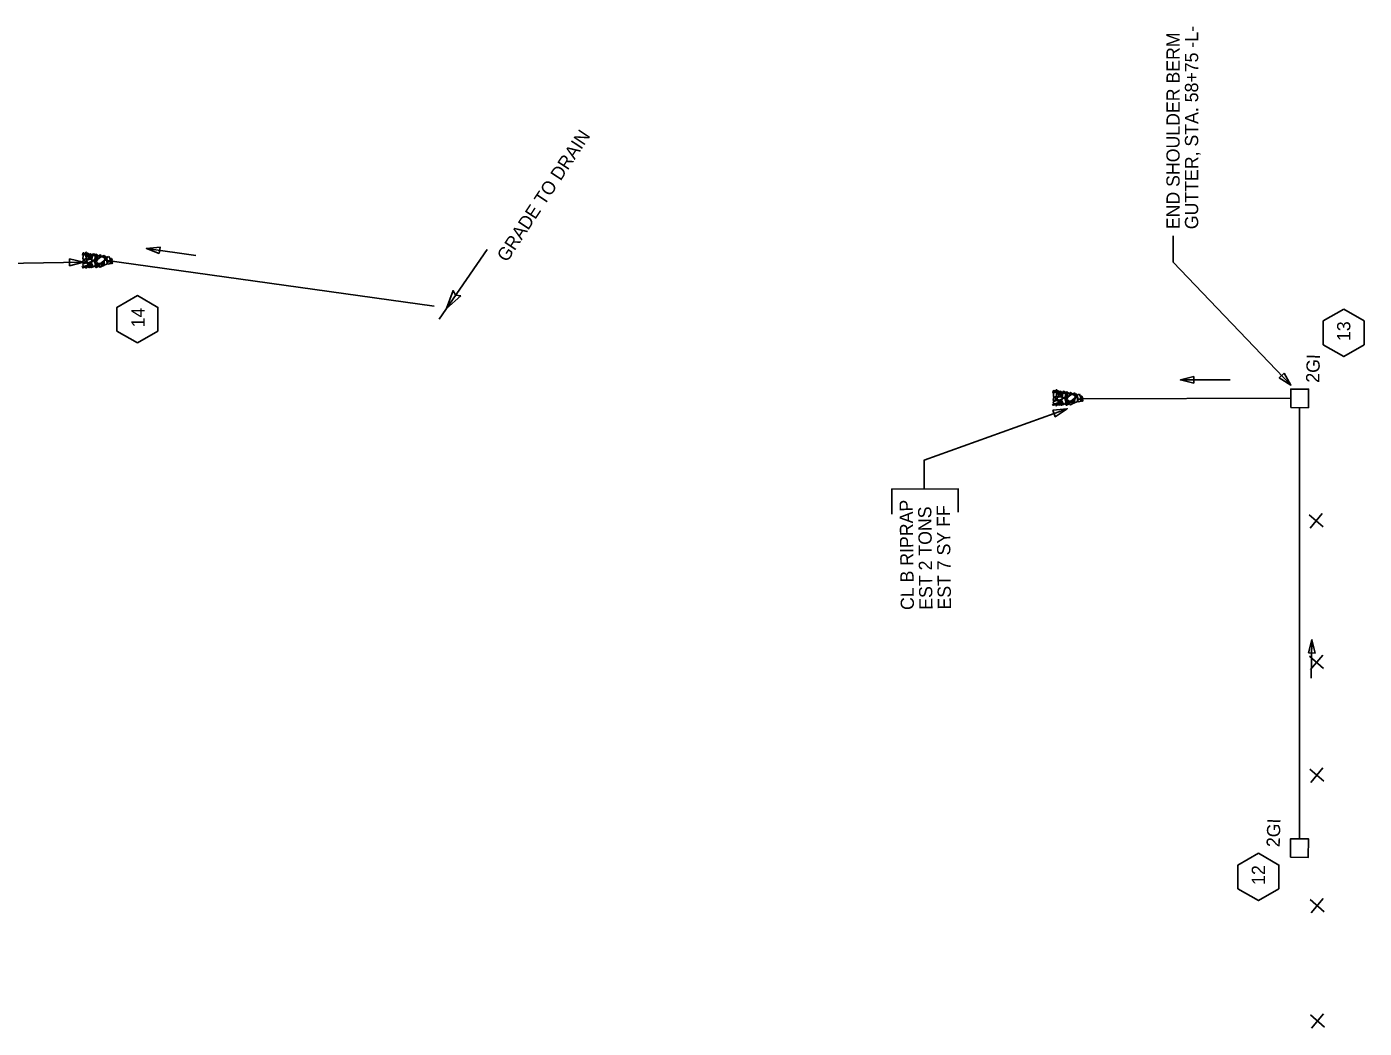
# Model space of a CAD drawing. Extents: x 2384780 to 2405432, y 547869 to 573706.
# Drawn here: x 2394668 to 2395173, y 554701 to 555079 of the extents above; entities that cross this region are included whole.
import ezdxf

# ---------------------------------------------------------------- set-up
doc = ezdxf.new("R2010")
doc.units = 0
for name, color, linetype in [('Old_Level_1', 7, 'Continuous'), ('Old_Level_23', 7, 'Continuous'), ('Old_Level_5', 7, 'Continuous'), ('Old_Level_63', 7, 'Continuous'), ('Old_Level_9', 7, 'Continuous'), ('Prop Drainage Box Number Symbol CELL', 7, 'Continuous'), ('Prop Drop Inlet Text', 7, 'Continuous')]:
    doc.layers.add(name, color=color, linetype=linetype)

# ---------------------------------------------------------------- blocks, each defined once
blk = doc.blocks.new('IN')
at = {"layer": 'Old_Level_9'}
blk.add_lwpolyline([(-0.07025, 0.067), (0.07025, 0.067), (0.07025, -0.067), (-0.07025, -0.067)], close=True, dxfattribs=at)
blk = doc.blocks.new('RIPRAP')
at = {"layer": 'Old_Level_1'}
for points in [[(-0.002, -0.00625), (-0.00625, -0.00775), (-0.016, -0.0125), (-0.02, -0.00675), (-0.02, -0.003), (-0.008, 0.00275), (-0.002, -0.00025), (-0.002, -0.00625)], [(0.01825, -0.00325), (0.01375, -0.005), (0.00325, -0.00975), (0.00025, -0.00375), (0, 0), (0.01125, 0.005), (0.018, 0.00275), (0.01825, -0.00325)], [(-0.0485, -0.08525), (-0.0425, -0.0835), (-0.03275, -0.0825), (-0.0305, -0.08925), (-0.03175, -0.0945), (-0.0445, -0.09325), (-0.049, -0.089), (-0.0485, -0.08525)], [(-0.046, -0.1025), (-0.04025, -0.098), (-0.02675, -0.09375), (-0.02, -0.09975), (-0.02, -0.10575), (-0.03625, -0.11225), (-0.044, -0.1085), (-0.046, -0.1025)], [(-0.03675, -0.07275), (-0.04075, -0.06825), (-0.04325, -0.0585), (-0.0395, -0.054), (-0.035, -0.054), (-0.031, -0.0665), (-0.033, -0.0705), (-0.03675, -0.07275)], [(-0.0305, -0.05975), (-0.035, -0.05625), (-0.0375, -0.0465), (-0.033, -0.042), (-0.02925, -0.042), (-0.02475, -0.05375), (-0.02675, -0.05825), (-0.0305, -0.05975)], [(-0.00025, -0.11525), (-0.0145, -0.10575), (-0.0355, -0.078), (-0.0255, -0.056), (-0.00975, -0.051), (0.01725, -0.08475), (0.01525, -0.10425), (0.002, -0.11775)], [(-0.0345, -0.0215), (-0.0265, -0.01775), (-0.007, -0.01125), (0.00375, -0.02075), (0.003, -0.0315), (-0.02075, -0.03775), (-0.03225, -0.032), (-0.0345, -0.024)], [(-0.0275, -0.0395), (-0.023, -0.03925), (-0.014, -0.039), (-0.0115, -0.045), (-0.0115, -0.04875), (-0.0235, -0.049), (-0.0295, -0.04475), (-0.0275, -0.0395)], [(-0.0095, -0.039), (0.00025, -0.0365), (0.0205, -0.036), (0.02775, -0.0495), (0.024, -0.05775), (-0.00075, -0.05675), (-0.009, -0.0485), (-0.0095, -0.039)], [(0.009, -0.07425), (0.0045, -0.07075), (0.00225, -0.061), (0.00625, -0.05625), (0.01, -0.057), (0.01425, -0.06825), (0.01275, -0.072), (0.009, -0.07425)], [(0.012, -0.0355), (0.00825, -0.0295), (0.0035, -0.01775), (0.01025, -0.00925), (0.01825, -0.009), (0.0225, -0.027), (0.01875, -0.033), (0.012, -0.0355)], [(0.01975, -0.07925), (0.01525, -0.07475), (0.01375, -0.06525), (0.01725, -0.0605), (0.02175, -0.0605), (0.02575, -0.07325), (0.0235, -0.077), (0.01975, -0.07925)], [(0.02025, -0.07975), (0.02825, -0.07725), (0.04025, -0.077), (0.045, -0.08725), (0.042, -0.0935), (0.02475, -0.092), (0.02025, -0.0855), (0.02025, -0.07975)], [(0.03125, -0.0765), (0.0265, -0.073), (0.02425, -0.06325), (0.0285, -0.0585), (0.03225, -0.05925), (0.03625, -0.0705), (0.035, -0.07425), (0.03125, -0.0765)], [(0.03775, -0.114), (0.03325, -0.11025), (0.031, -0.1005), (0.035, -0.096), (0.03875, -0.09675), (0.043, -0.10775), (0.0415, -0.1115), (0.03775, -0.114)], [(-0.06725, -0.1915), (-0.06125, -0.18975), (-0.0515, -0.18875), (-0.04925, -0.1955), (-0.0505, -0.20075), (-0.06325, -0.1995), (-0.06775, -0.19525), (-0.06725, -0.1915)], [(-0.061, -0.17925), (-0.055, -0.17725), (-0.04525, -0.17625), (-0.043, -0.183), (-0.04425, -0.18825), (-0.057, -0.187), (-0.0615, -0.18275), (-0.061, -0.17925)], [(-0.04975, -0.14825), (-0.05425, -0.14475), (-0.05675, -0.135), (-0.05225, -0.1305), (-0.0485, -0.1305), (-0.04375, -0.14225), (-0.046, -0.14675), (-0.04975, -0.14825)], [(-0.04975, -0.17575), (-0.05375, -0.1705), (-0.05675, -0.16075), (-0.05225, -0.157), (-0.04875, -0.157), (-0.04375, -0.169), (-0.046, -0.1735), (-0.04975, -0.17575)], [(-0.046, -0.12775), (-0.0505, -0.12425), (-0.053, -0.1145), (-0.0485, -0.11), (-0.04475, -0.11), (-0.04, -0.12175), (-0.04225, -0.12625), (-0.046, -0.12775)], [(-0.032, -0.15425), (-0.03625, -0.15575), (-0.046, -0.158), (-0.0505, -0.15375), (-0.05075, -0.15075), (-0.041, -0.146), (-0.035, -0.14825), (-0.03275, -0.152)], [(-0.05075, -0.19675), (-0.0405, -0.195), (-0.021, -0.194), (-0.01375, -0.208), (-0.018, -0.21775), (-0.042, -0.21675), (-0.0505, -0.20725), (-0.05075, -0.19675)], [(-0.04275, -0.12825), (-0.03225, -0.126), (-0.012, -0.1275), (-0.00575, -0.1395), (-0.009, -0.15), (-0.033, -0.1485), (-0.04375, -0.13875), (-0.04275, -0.12825)], [(-0.0355, -0.17625), (-0.037, -0.1725), (-0.04125, -0.16275), (-0.03525, -0.158), (-0.0315, -0.158), (-0.02675, -0.17075), (-0.031, -0.174), (-0.0355, -0.17625)], [(-0.023, -0.1195), (-0.02725, -0.12175), (-0.037, -0.126), (-0.041, -0.1195), (-0.041, -0.11625), (-0.029, -0.1115), (-0.02525, -0.1135), (-0.023, -0.1195)], [(-0.012, -0.187), (-0.01875, -0.19075), (-0.033, -0.1935), (-0.039, -0.1875), (-0.039, -0.1815), (-0.02275, -0.17675), (-0.01525, -0.17875), (-0.012, -0.187)], [(-0.0215, -0.16975), (-0.02625, -0.1655), (-0.0285, -0.15575), (-0.024, -0.15125), (-0.02025, -0.15175), (-0.01625, -0.163), (-0.01775, -0.1675), (-0.0215, -0.16975)], [(-0.01575, -0.1245), (-0.02025, -0.12125), (-0.022, -0.11125), (-0.0185, -0.10675), (-0.014, -0.10675), (-0.00975, -0.1185), (-0.012, -0.123), (-0.01575, -0.1245)], [(0.00075, -0.15075), (0.0045, -0.15875), (0.011, -0.179), (0.0015, -0.18875), (-0.009, -0.189), (-0.01475, -0.16525), (-0.012, -0.153), (-0.0015, -0.1515)], [(-0.00575, -0.118), (0.00025, -0.1155), (0.0085, -0.1175), (0.0125, -0.12425), (0.01025, -0.128), (-0.00175, -0.12825), (-0.00575, -0.12175), (-0.00575, -0.118)], [(0.04, -0.14075), (0.03075, -0.14625), (0.009, -0.15575), (-0.004, -0.14175), (-0.00425, -0.132), (0.024, -0.123), (0.03825, -0.1285), (0.0425, -0.1405)], [(0.00625, -0.2035), (0.00175, -0.19975), (-0.001, -0.19), (0.0035, -0.1855), (0.00725, -0.1855), (0.012, -0.1975), (0.01, -0.202), (0.00625, -0.2035)], [(0.01625, -0.174), (0.0125, -0.17075), (0.009, -0.16), (0.0135, -0.1555), (0.01725, -0.15625), (0.022, -0.168), (0.02075, -0.17175), (0.01625, -0.174)], [(0.026, -0.18075), (0.03225, -0.18875), (0.03875, -0.20825), (0.02925, -0.219), (0.01875, -0.21675), (0.012, -0.193), (0.01575, -0.184), (0.026, -0.17925)], [(0.0225, -0.12), (0.0185, -0.11625), (0.01675, -0.10675), (0.0205, -0.102), (0.025, -0.102), (0.0285, -0.114), (0.02625, -0.11775), (0.0225, -0.12)], [(0.0205, -0.15575), (0.0265, -0.15325), (0.03475, -0.15525), (0.03875, -0.162), (0.0365, -0.16575), (0.0245, -0.166), (0.0205, -0.1595), (0.0205, -0.15575)], [(0.04925, -0.17425), (0.044, -0.17875), (0.03525, -0.1805), (0.02975, -0.177), (0.0295, -0.171), (0.0415, -0.16925), (0.0475, -0.1705), (0.04925, -0.17425)], [(0.048, -0.1195), (0.04425, -0.12325), (0.036, -0.12575), (0.03, -0.122), (0.02975, -0.1155), (0.04175, -0.11375), (0.04775, -0.11575), (0.048, -0.1195)], [(0.0335, -0.189), (0.0395, -0.18675), (0.04775, -0.18875), (0.0515, -0.1955), (0.04925, -0.19925), (0.03725, -0.1995), (0.0335, -0.19275), (0.0335, -0.189)], [(0.043, -0.162), (0.03825, -0.1585), (0.036, -0.14875), (0.04, -0.144), (0.04375, -0.14475), (0.048, -0.15575), (0.04675, -0.1595), (0.043, -0.162)], [(-0.064, -0.2115), (-0.058, -0.20975), (-0.04825, -0.20875), (-0.046, -0.2155), (-0.04725, -0.22075), (-0.06, -0.2195), (-0.0645, -0.21525), (-0.064, -0.2115)], [(-0.0115, -0.204), (-0.00425, -0.2025), (0.0085, -0.20225), (0.01275, -0.21275), (0.01125, -0.2185), (-0.0075, -0.21675), (-0.01225, -0.21075), (-0.0115, -0.204)], [(0.04325, -0.22375), (0.0385, -0.22025), (0.03625, -0.2105), (0.0405, -0.20575), (0.04425, -0.2065), (0.0485, -0.2175), (0.047, -0.22125), (0.04325, -0.22375)]]:
    blk.add_lwpolyline(points, dxfattribs=at)
blk = doc.blocks.new('AH1')
at = {"layer": 'Old_Level_23'}
blk.add_lwpolyline([(-5.28, 1.32), (0, 0), (-5.28, -1.32)], close=True, dxfattribs=at)
blk = doc.blocks.new('AHD')
at = {"layer": 'Old_Level_1'}
blk.add_lwpolyline([(-7, 1.8), (0, 0), (-7, -1.8), (-6.1, 0)], close=True, dxfattribs=at)
blk = doc.blocks.new('SPOT')
at = {"layer": 'Old_Level_1'}
for p, q in [((-5.48625, 4.61225), (5.48625, -4.61175)), ((-4.608, -5.326), (4.609, 5.325))]:
    blk.add_line(p, q, dxfattribs=at)

msp = doc.modelspace()

# ---------------------------------------------------------------- linework, layer by layer
at = {"layer": 'Old_Level_1'}
for p, q in [((2394841.6, 554995.03), (2394823.5, 554968.68)), ((2394821.62, 554973.6), (2394697.13, 554990.94)), ((2395145.16, 554938.78), (2395066.5, 554938.58)), ((2395148.46, 554772.49), (2395148.5, 554935.25))]:
    msp.add_line(p, q, dxfattribs=at)
for points in [[(2394689.1, 554990.25), (2394575.88, 554988.25), (2394575.92, 554979.8)], [(2395060.7, 554934.86), (2395006.65, 554915.41), (2395006.67, 554904.59)], [(2394994.48, 554895.1), (2394994.44, 554904.54), (2395019.52, 554904.64), (2395019.55, 554895.8)]]:
    msp.add_lwpolyline(points, dxfattribs=at)
at = {"layer": 'Old_Level_5'}
for p, q in [((2395100.68, 555000.14), (2395100.68, 554990.14)), ((2394712.91, 554995.38), (2394731.5, 554992.7)), ((2395145.19, 554943.78), (2395100.68, 554990.14)), ((2395103.5, 554945.72), (2395122.29, 554945.71)), ((2395153.17, 554847.64), (2395152.92, 554833.09))]:
    msp.add_line(p, q, dxfattribs=at)
for points in [[(2394717.68, 554993.43), (2394712.91, 554995.38), (2394718.03, 554995.9)], [(2395108.5, 554944.47), (2395103.5, 554945.72), (2395108.5, 554946.97)], [(2395142.63, 554948.26), (2395145.19, 554943.78), (2395140.82, 554946.52)], [(2395151.83, 554842.66), (2395153.17, 554847.64), (2395154.33, 554842.62)]]:
    msp.add_lwpolyline(points, close=True, dxfattribs=at)
at = {"layer": 'Prop Drainage Box Number Symbol CELL'}
msp.add_lwpolyline([(2394709.49, 554959.68), (2394717.24, 554964.16), (2394717.24, 554973.1), (2394709.49, 554977.58), (2394701.74, 554973.1), (2394701.74, 554964.16)], close=True, dxfattribs=at)
at = {"layer": 'Prop Drop Inlet Text'}
for points in [[(2395165.16, 554972.47), (2395157.41, 554967.99), (2395157.41, 554959.04), (2395165.16, 554954.57), (2395172.91, 554959.04), (2395172.91, 554967.99)], [(2395132.93, 554767.03), (2395125.18, 554762.56), (2395125.18, 554753.61), (2395132.93, 554749.13), (2395140.68, 554753.61), (2395140.68, 554762.56)]]:
    msp.add_lwpolyline(points, close=True, dxfattribs=at)

# ---------------------------------------------------------------- block references
at = {"layer": 'Old_Level_23'}
for p, xscale, yscale, rotation in [((2394689.1, 554990.25), 0.9999979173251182, 0.9999979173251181, 1.0128455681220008), ((2395060.7, 554934.86), 0.9999999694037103, 0.9999999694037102, 19.793112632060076)]:
    msp.add_blockref('AH1', p, dxfattribs=dict(at, xscale=xscale, yscale=yscale, rotation=rotation))
at = {"layer": 'Old_Level_5'}
for name, p, xscale, yscale, rotation in [('RIPRAP', (2394699.81, 554990.57), 50, 50, -89.76985277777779), ('RIPRAP', (2395066.37, 554938.61), 49.999999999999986, 50.00000000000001, -89.84861630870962), ('IN', (2395148.51, 554938.77), 50, 50.00000000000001, 89.72225329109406), ('IN', (2395148.44, 554768.98), 50, 50.00000000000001, 89.72225329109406)]:
    msp.add_blockref(name, p, dxfattribs=dict(at, xscale=xscale, yscale=yscale, rotation=rotation))
at = {"layer": 'Old_Level_5', "rotation": -124.49030677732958}
msp.add_blockref('AHD', (2394826.25, 554972.69), dxfattribs=at)
at = {"layer": 'Old_Level_63', "xscale": 0.5, "yscale": 0.5, "rotation": 90}
for p in [(2395154.77, 554892.51), (2395154.91, 554839.09), (2395155.02, 554796.49), (2395155.15, 554747.23), (2395155.27, 554703.69)]:
    msp.add_blockref('SPOT', p, dxfattribs=at)

# ---------------------------------------------------------------- texts
at = {"layer": 'Old_Level_1'}
for s, rotation, p in [('GRADE TO DRAIN', 56.6074, (2394849.09, 554989.91)), ('2GI', 88.2737, (2395155.89, 554944.61)), ('CL B RIPRAP', 90.6887, (2395002.84, 554858.89)), ('EST 2 TONS ', 90.6887, (2395009.84, 554858.98)), ('EST 7 SY FF', 90.6887, (2395016.84, 554859.06)), ('2GI', 88.2737, (2395140.98, 554769.26))]:
    msp.add_text(s, height=5, rotation=rotation, dxfattribs=at).set_placement(p)
at = {"layer": 'Old_Level_5'}
for s, p in [('END SHOULDER BERM', (2395103.18, 555002.64)), ('GUTTER, STA. 58+75 -L-', (2395110.18, 555002.64))]:
    msp.add_text(s, height=5, rotation=90, dxfattribs=at).set_placement(p)
at = {"layer": 'Prop Drop Inlet Text'}
for s, p in [('14', (2394712.23, 554965.57)), ('13', (2395167.66, 554960.42)), ('12', (2395135.43, 554755.07))]:
    msp.add_text(s, height=5, rotation=90, dxfattribs=at).set_placement(p)

doc.saveas('drawing.dxf')
